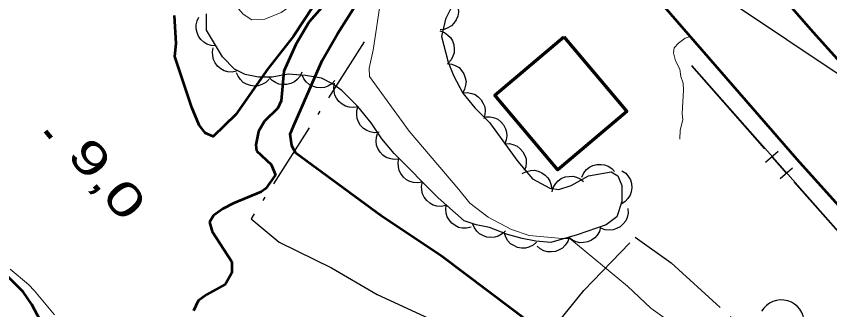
# Model space of a CAD drawing. Extents: x 386081 to 389416, y 5130568 to 5134082.
# Drawn here: x 388107.1 to 388180.8, y 5133056.8 to 5133083.4 of the extents above; entities that cross this region are included whole.
import ezdxf

# ---------------------------------------------------------------- set-up
doc = ezdxf.new("R2010")
doc.units = 0
doc.header["$LTSCALE"] = 1.2
for name, pattern in [('DASH_DOUBLE_DOT', [9.2, 5, -1.2, 0.3, -1.2, 0.3, -1.2]), ('DOT_DASHED', [7.7, 5, -1.2, 0.3, -1.2]), ('LONG_DASHED', [7.5, 6, -1.5])]:
    doc.linetypes.add(name, pattern=pattern)
for name, color, linetype, lineweight in [('1', 7, 'Continuous', 53), ('19', 7, 'Continuous', 13), ('2', 7, 'Continuous', 13), ('21', 7, 'LONG_DASHED', 35), ('3', 7, 'Continuous', 140), ('31', 7, 'Continuous', 70), ('36', 7, 'Continuous', 13), ('37', 7, 'Continuous', 13), ('4', 7, 'DASH_DOUBLE_DOT', 53), ('41', 7, 'DOT_DASHED', 25), ('44', 7, 'Continuous', 25)]:
    doc.layers.add(name, color=color, linetype=linetype, lineweight=lineweight)

msp = doc.modelspace()

# ---------------------------------------------------------------- linework, layer by layer
at = {"layer": '1'}
for points in [[(388135.86, 5133087.11), (388132.24, 5133081.61), (388129.9, 5133078.66), (388127, 5133074.51), (388124.96, 5133072.51), (388124.26, 5133072.82), (388123.7, 5133073.54), (388123.04, 5133075.15), (388121.49, 5133079.76), (388121.63, 5133080.93), (388121.46, 5133083.47)], [(388158.2, 5133052.23), (388145.6, 5133061.71), (388140.17, 5133065.34), (388132.45, 5133071.01), (388132.07, 5133071.68), (388131.94, 5133072.74), (388132.22, 5133073.47), (388134.82, 5133079.41), (388136.21, 5133081.82), (388138.22, 5133084.99)]]:
    msp.add_lwpolyline(points, dxfattribs=at)
at = {"layer": '19'}
msp.add_lwpolyline([(388168.12, 5133081.58), (388167.69, 5133081.43), (388167.08, 5133080.96), (388166.68, 5133080.54), (388166.62, 5133080.09), (388166.79, 5133079.37), (388167.19, 5133078.62), (388167.29, 5133077.94), (388167.49, 5133077.36), (388167.54, 5133076.73), (388167.4, 5133074.59), (388167.46, 5133074.04), (388167.22, 5133073.09), (388167.19, 5133072.28)], dxfattribs=at)
at = {"layer": '2'}
for points in [[(388146.77, 5133104.01), (388142.66, 5133099.36), (388139.92, 5133096.12), (388138.67, 5133094.12), (388136.62, 5133090.26), (388134.02, 5133086.01), (388133.09, 5133085.13), (388131.12, 5133083.74), (388129.64, 5133083.13), (388128.47, 5133083.09), (388127.68, 5133083.59), (388126.9, 5133084.5), (388124.98, 5133086.9), (388123.7, 5133088.69), (388119.98, 5133090.48), (388113.16, 5133096.8), (388110.52, 5133099.72), (388108.35, 5133101.59), (388106.54, 5133102.7)], [(388167.56, 5133054.84), (388164.57, 5133056.99), (388162.45, 5133058.98), (388157.24, 5133063.3), (388156.54, 5133063.29), (388153.55, 5133063.55), (388151.96, 5133064.11), (388149.84, 5133065.22), (388148.19, 5133066.48), (388147.21, 5133067.74), (388142.71, 5133073), (388139.11, 5133077.94), (388139.08, 5133078.72), (388139.44, 5133080.34), (388140.27, 5133085.76), (388141.13, 5133089), (388141.8, 5133090.05), (388144.04, 5133092.94), (388146.96, 5133096.07), (388150.33, 5133099.88)], [(388110.59, 5133056.38), (388108.8, 5133058.57), (388108.25, 5133059.12), (388106.6, 5133060.51)]]:
    msp.add_lwpolyline(points, dxfattribs=at)
at = {"layer": '21', "linetype": 'Continuous', "lineweight": 53}
for points in [[(387988.29, 5133299.49), (387998.02, 5133289.25), (388006.21, 5133279.7), (388011.02, 5133273.63), (388014.87, 5133268.22), (388029.06, 5133250.18), (388045.35, 5133229.98), (388079.95, 5133187.42), (388096.88, 5133166.43), (388126.93, 5133129.5), (388151.89, 5133100.29), (388177.78, 5133070.47), (388192.12, 5133054.55)], [(387996.48, 5133299.33), (388008.5, 5133286.86), (388018.14, 5133275.19), (388028.39, 5133262.22), (388050.54, 5133235.47), (388054.35, 5133231.28), (388056.75, 5133228.37), (388059.2, 5133225.59), (388063.51, 5133221.04), (388067.79, 5133216.01), (388124.74, 5133146.03), (388137.23, 5133130.93), (388156.14, 5133108.59), (388166.08, 5133097.05), (388179.25, 5133081.98), (388190.53, 5133069.43), (388199.06, 5133060.07), (388201.02, 5133058.05), (388201.87, 5133057.51), (388202.98, 5133057.23), (388205.1, 5133057.08), (388206.18, 5133057.44), (388207.46, 5133058), (388209.21, 5133059.13)]]:
    msp.add_lwpolyline(points, dxfattribs=at)
at = {"layer": '3'}
msp.add_line((388109.8, 5133073.01), (388110.31, 5133072.4), dxfattribs=at)
at = {"layer": '31'}
msp.add_lwpolyline([(388156.69, 5133081.54), (388162.4, 5133074.79), (388156.16, 5133069.51), (388150.45, 5133076.26)], close=True, dxfattribs=at)
at = {"layer": '36', "lineweight": 25}
msp.add_lwpolyline([(388257.45, 5133009.61), (388253.31, 5133012.2), (388222.39, 5133050.15), (388203.73, 5133063.34), (388150.03, 5133099.23)], dxfattribs=at)
at = {"layer": '37', "lineweight": 25}
for p, q in [((388168.24, 5133078.92), (388174.86, 5133071.42)), ((388176.08, 5133071.17), (388174.95, 5133070.18)), ((388175.52, 5133070.67), (388176.84, 5133069.17)), ((388177.4, 5133069.67), (388176.28, 5133068.68)), ((388177.51, 5133068.43), (388184.12, 5133060.93))]:
    msp.add_line(p, q, dxfattribs=at)
msp.add_lwpolyline([(388168.27, 5133078.95), (388191.8, 5133052.3), (388181.84, 5133044.84)], dxfattribs=at)
at = {"layer": '4'}
for points in [[(388135.25, 5133084.72), (388133.64, 5133082.9), (388132.44, 5133080.86), (388131.36, 5133078.45), (388131.11, 5133075.76), (388130.81, 5133075.09), (388129.61, 5133073.9), (388129.06, 5133072.99), (388128.82, 5133071.77), (388128.88, 5133071.22), (388130.21, 5133070), (388130.59, 5133069.06), (388129.74, 5133067.83), (388129.32, 5133067.53), (388126.82, 5133066.48), (388125.85, 5133065.99), (388125, 5133065.38), (388124.63, 5133064.77), (388124.88, 5133063.92), (388126.64, 5133061.17), (388126.64, 5133060.19), (388126.09, 5133059.16), (388124.4, 5133058.21), (388123.61, 5133057.66), (388123.18, 5133056.74)], [(388110.01, 5133054.62), (388108.55, 5133057.31), (388107.76, 5133058.47), (388105.75, 5133060.48)]]:
    msp.add_lwpolyline(points, dxfattribs=at)
at = {"layer": '41'}
msp.add_lwpolyline([(388138.63, 5133081.09), (388128.39, 5133065.08), (388130.93, 5133062.95), (388135.67, 5133060.64), (388139.79, 5133058.21), (388149.47, 5133053.78), (388153.44, 5133052.14), (388155.59, 5133055.01), (388158.51, 5133058.6), (388163.16, 5133063.4), (388166.42, 5133061.1), (388171.74, 5133056.24), (388176.5, 5133052.79), (388179.45, 5133049.94)], dxfattribs=at)
at = {"layer": '44'}
for points in [[(388146.85, 5133084.86), (388147.05, 5133084.49), (388147.14, 5133084.1), (388147.17, 5133083.77), (388147.1, 5133083.42), (388146.96, 5133083.08), (388146.74, 5133082.77), (388146.52, 5133082.53), (388146.21, 5133082.35), (388145.86, 5133082.22), (388145.51, 5133082.17)], [(388125.2, 5133080.73), (388124.78, 5133080.75), (388124.4, 5133080.89), (388124.11, 5133081.05), (388123.86, 5133081.29), (388123.64, 5133081.59), (388123.51, 5133081.95), (388123.42, 5133082.27), (388123.44, 5133082.62), (388123.52, 5133082.98), (388123.67, 5133083.31)], [(388145.49, 5133082.08), (388145.89, 5133081.94), (388146.21, 5133081.7), (388146.45, 5133081.47), (388146.62, 5133081.17), (388146.75, 5133080.82), (388146.78, 5133080.44), (388146.78, 5133080.11), (388146.66, 5133079.78), (388146.49, 5133079.45), (388146.25, 5133079.18)], [(388127.09, 5133078.43), (388126.68, 5133078.35), (388126.28, 5133078.39), (388125.96, 5133078.47), (388125.65, 5133078.64), (388125.37, 5133078.88), (388125.15, 5133079.19), (388124.99, 5133079.48), (388124.92, 5133079.82), (388124.9, 5133080.19), (388124.97, 5133080.55)], [(388146.14, 5133079.13), (388146.56, 5133079.08), (388146.93, 5133078.93), (388147.22, 5133078.76), (388147.45, 5133078.5), (388147.66, 5133078.19), (388147.78, 5133077.83), (388147.85, 5133077.51), (388147.81, 5133077.16), (388147.72, 5133076.8), (388147.55, 5133076.48)], [(388130.02, 5133077.71), (388129.72, 5133077.42), (388129.36, 5133077.23), (388129.05, 5133077.12), (388128.7, 5133077.09), (388128.33, 5133077.13), (388127.98, 5133077.27), (388127.69, 5133077.42), (388127.43, 5133077.67), (388127.22, 5133077.97), (388127.08, 5133078.3)], [(388133, 5133078.36), (388132.83, 5133077.98), (388132.56, 5133077.68), (388132.31, 5133077.46), (388131.99, 5133077.31), (388131.63, 5133077.22), (388131.25, 5133077.22), (388130.92, 5133077.25), (388130.6, 5133077.4), (388130.29, 5133077.6), (388130.04, 5133077.86)], [(388135.98, 5133077.59), (388135.69, 5133077.29), (388135.33, 5133077.09), (388135.03, 5133076.96), (388134.68, 5133076.93), (388134.31, 5133076.96), (388133.95, 5133077.08), (388133.65, 5133077.22), (388133.39, 5133077.46), (388133.17, 5133077.75), (388133.02, 5133078.08)], [(388138.07, 5133075.22), (388137.66, 5133075.14), (388137.26, 5133075.18), (388136.93, 5133075.26), (388136.63, 5133075.44), (388136.35, 5133075.68), (388136.13, 5133075.99), (388135.97, 5133076.27), (388135.9, 5133076.62), (388135.88, 5133076.99), (388135.95, 5133077.34)], [(388147.55, 5133076.48), (388147.96, 5133076.52), (388148.36, 5133076.43), (388148.67, 5133076.32), (388148.96, 5133076.12), (388149.22, 5133075.85), (388149.41, 5133075.52), (388149.54, 5133075.22), (388149.57, 5133074.87), (388149.55, 5133074.5), (388149.45, 5133074.16)], [(388139.98, 5133072.91), (388139.57, 5133072.87), (388139.17, 5133072.95), (388138.86, 5133073.06), (388138.57, 5133073.26), (388138.31, 5133073.52), (388138.12, 5133073.85), (388137.99, 5133074.15), (388137.95, 5133074.5), (388137.97, 5133074.87), (388138.07, 5133075.22)], [(388149.61, 5133074.3), (388150.03, 5133074.31), (388150.42, 5133074.21), (388150.73, 5133074.08), (388151, 5133073.86), (388151.24, 5133073.58), (388151.41, 5133073.23), (388151.52, 5133072.93), (388151.54, 5133072.57), (388151.49, 5133072.21), (388151.37, 5133071.87)], [(388141.73, 5133070.48), (388141.32, 5133070.44), (388140.92, 5133070.52), (388140.61, 5133070.63), (388140.32, 5133070.84), (388140.07, 5133071.1), (388139.88, 5133071.44), (388139.75, 5133071.74), (388139.71, 5133072.09), (388139.74, 5133072.46), (388139.84, 5133072.8)], [(388151.37, 5133071.87), (388151.78, 5133071.88), (388152.18, 5133071.77), (388152.48, 5133071.65), (388152.75, 5133071.42), (388152.99, 5133071.14), (388153.16, 5133070.8), (388153.28, 5133070.49), (388153.29, 5133070.14), (388153.25, 5133069.77), (388153.12, 5133069.44)], [(388143.9, 5133068.39), (388143.49, 5133068.32), (388143.08, 5133068.36), (388142.76, 5133068.44), (388142.46, 5133068.61), (388142.18, 5133068.85), (388141.96, 5133069.16), (388141.8, 5133069.45), (388141.73, 5133069.79), (388141.71, 5133070.16), (388141.78, 5133070.52)], [(388152.94, 5133069.18), (388153.31, 5133069.37), (388153.71, 5133069.45), (388154.04, 5133069.47), (388154.38, 5133069.39), (388154.72, 5133069.24), (388155.02, 5133069.01), (388155.26, 5133068.78), (388155.42, 5133068.47), (388155.54, 5133068.12), (388155.58, 5133067.76)], [(388158.33, 5133068.84), (388158.5, 5133069.23), (388158.76, 5133069.53), (388159.01, 5133069.75), (388159.33, 5133069.9), (388159.68, 5133070), (388160.07, 5133070), (388160.39, 5133069.97), (388160.72, 5133069.83), (388161.03, 5133069.63), (388161.28, 5133069.37)], [(388161.95, 5133069.43), (388162.3, 5133069.2), (388162.55, 5133068.88), (388162.72, 5133068.6), (388162.81, 5133068.26), (388162.85, 5133067.89), (388162.78, 5133067.51), (388162.69, 5133067.2), (388162.5, 5133066.91), (388162.25, 5133066.63), (388161.95, 5133066.43)], [(388155.63, 5133067.52), (388155.74, 5133067.92), (388155.96, 5133068.27), (388156.18, 5133068.52), (388156.47, 5133068.71), (388156.81, 5133068.86), (388157.19, 5133068.91), (388157.51, 5133068.93), (388157.85, 5133068.84), (388158.19, 5133068.68), (388158.48, 5133068.46)], [(388146.02, 5133066.27), (388145.61, 5133066.19), (388145.2, 5133066.23), (388144.88, 5133066.31), (388144.58, 5133066.49), (388144.3, 5133066.73), (388144.07, 5133067.04), (388143.91, 5133067.33), (388143.84, 5133067.67), (388143.83, 5133068.04), (388143.9, 5133068.39)], [(388148.31, 5133064.33), (388147.9, 5133064.22), (388147.49, 5133064.24), (388147.17, 5133064.3), (388146.86, 5133064.46), (388146.56, 5133064.68), (388146.32, 5133064.97), (388146.14, 5133065.25), (388146.05, 5133065.59), (388146.01, 5133065.96), (388146.06, 5133066.31)], [(388162.5, 5133066), (388162.52, 5133065.59), (388162.42, 5133065.19), (388162.3, 5133064.89), (388162.08, 5133064.61), (388161.81, 5133064.36), (388161.47, 5133064.19), (388161.17, 5133064.07), (388160.81, 5133064.05), (388160.45, 5133064.08), (388160.1, 5133064.2)], [(388151.41, 5133064), (388151.11, 5133063.7), (388150.75, 5133063.51), (388150.44, 5133063.4), (388150.09, 5133063.38), (388149.72, 5133063.42), (388149.36, 5133063.55), (388149.07, 5133063.7), (388148.82, 5133063.95), (388148.6, 5133064.25), (388148.46, 5133064.58)], [(388160.03, 5133064.35), (388159.92, 5133063.94), (388159.71, 5133063.6), (388159.5, 5133063.34), (388159.2, 5133063.14), (388158.87, 5133062.99), (388158.49, 5133062.93), (388158.16, 5133062.91), (388157.82, 5133063), (388157.48, 5133063.15), (388157.19, 5133063.36)], [(388154.23, 5133062.95), (388153.91, 5133062.68), (388153.54, 5133062.51), (388153.22, 5133062.42), (388152.87, 5133062.42), (388152.51, 5133062.49), (388152.16, 5133062.65), (388151.88, 5133062.82), (388151.64, 5133063.08), (388151.45, 5133063.4), (388151.33, 5133063.74)], [(388157.18, 5133063.4), (388157.05, 5133063.01), (388156.81, 5133062.68), (388156.59, 5133062.43), (388156.29, 5133062.26), (388155.94, 5133062.12), (388155.56, 5133062.08), (388155.23, 5133062.08), (388154.9, 5133062.19), (388154.57, 5133062.36), (388154.29, 5133062.59)]]:
    msp.add_lwpolyline(points, dxfattribs=at)
at = {"layer": '44', "linetype": 'DOT_DASHED'}
msp.add_lwpolyline([(388146.48, 5133084.12), (388145.99, 5133083.14), (388145.63, 5133081.56), (388146.23, 5133079.25), (388146.72, 5133078.04), (388147.56, 5133076.46), (388148.65, 5133075.13), (388149.98, 5133073.79), (388152.52, 5133070.27), (388153.85, 5133068.69), (388155.42, 5133067.85), (388156.26, 5133067.73), (388157.35, 5133068.09), (388158.92, 5133068.95), (388160.98, 5133069.32), (388161.59, 5133068.95), (388161.95, 5133068.1), (388161.95, 5133066.64), (388161.5, 5133065.25), (388160.53, 5133064.52), (388157.91, 5133063.61), (388155.53, 5133062.94), (388154.15, 5133063.06), (388152.94, 5133063.3), (388151.61, 5133063.66), (388149.98, 5133064.28), (388148.77, 5133064.52), (388147.68, 5133064.88), (388145.33, 5133066.96), (388141.33, 5133070.97), (388140.24, 5133072.31), (388139.27, 5133073.77), (388138.06, 5133075.23), (388136.6, 5133076.69), (388135.75, 5133077.3), (388134.78, 5133077.79), (388133.33, 5133078.03), (388131.75, 5133078.15), (388130.29, 5133077.9), (388129.08, 5133077.9), (388127.87, 5133078.14), (388126.9, 5133078.62), (388125.8, 5133079.72), (388124.35, 5133082.16), (388124.35, 5133083.62)], dxfattribs=at)
at = {"layer": '44'}
msp.add_arc((388176.386, 5133055.663), 2.072, 282.26917, 149.72626, dxfattribs=at)

# ---------------------------------------------------------------- texts
at = {"layer": '3', "width": 1.45}
msp.add_text('9,0    ', height=3, rotation=310.294, dxfattribs=at).set_placement((388111.63, 5133070.79))

doc.saveas('drawing.dxf')
